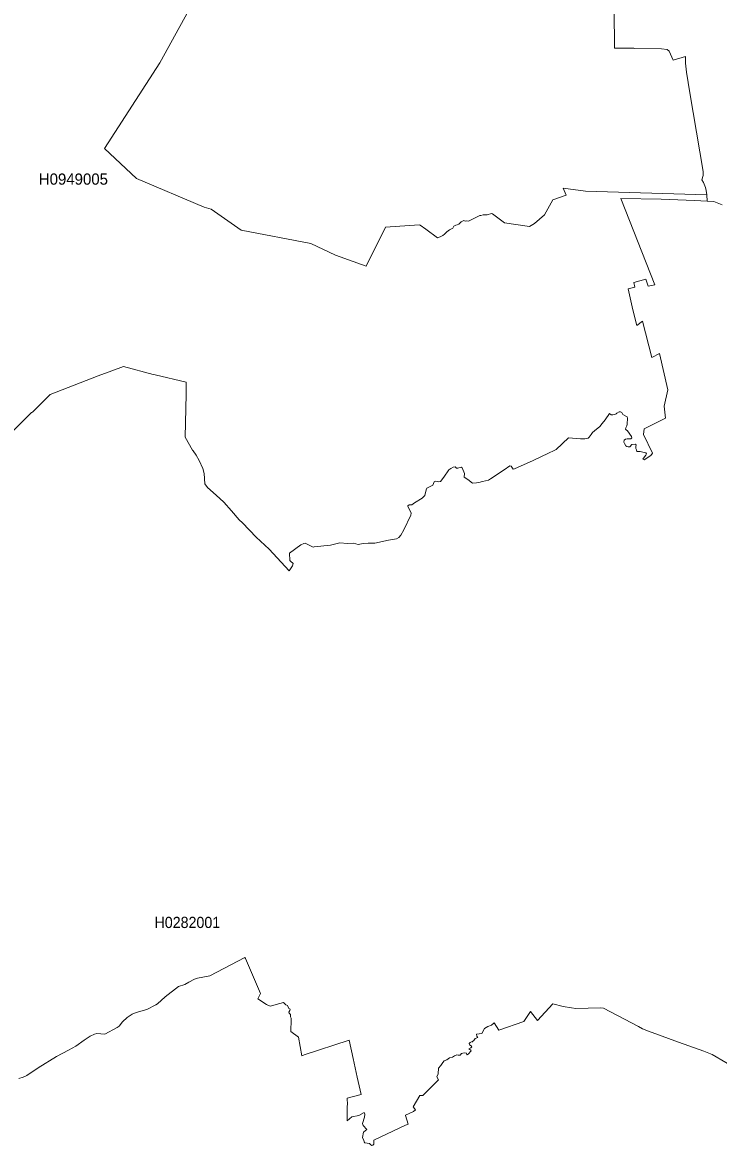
# Model space of a CAD drawing. Extents: x 369010 to 739155, y 6377141 to 6616555.
# Drawn here: x 655631 to 661845, y 6455179 to 6465202 of the extents above; entities that cross this region are included whole.
import ezdxf
from ezdxf.enums import TextEntityAlignment as Align

# ---------------------------------------------------------------- set-up
doc = ezdxf.new("R2010")
doc.units = 0
doc.header["$LTSCALE"] = 40
doc.layers.add('1', color=7, linetype='Continuous', lineweight=13)
doc.layers.add('2', color=7, linetype='Continuous')

msp = doc.modelspace()

# ---------------------------------------------------------------- linework, layer by layer
at = {"layer": '1'}
for points in [[(661089.01, 6464972.8), (660916.56, 6464973.3), (660911.59, 6465661.63)], [(660911.59, 6465661.63), (660916.56, 6464973.3), (661089.01, 6464972.8), (661098.61, 6464968.99), (661337.43, 6464965.68), (661387.25, 6464960.88), (661404.46, 6464945.66), (661438.89, 6464865.89), (661551.26, 6464897.99), (661550.6, 6464837.42), (661560.37, 6464756.98), (661590.32, 6464574.43), (661707, 6463872.7), (661707.83, 6463836.12), (661695.25, 6463797.06), (661710.48, 6463774.22), (661728.19, 6463728.38), (661734.48, 6463702.89), (661740.77, 6463664.49), (661743.58, 6463606.73), (661804.65, 6463605.24), (661877.8, 6463573.13)], [(657315.85, 6463536.89), (657253.29, 6463552.11), (656648.21, 6463808.98), (656363.87, 6464076.93), (656858.4, 6464841.23), (657215.06, 6465493.97)], [(657215.06, 6465493.97), (656858.4, 6464841.23), (656363.87, 6464076.93), (656648.21, 6463808.98), (657253.29, 6463552.11), (657315.85, 6463536.89), (657583.47, 6463348.05), (658205.77, 6463228.06), (658426.22, 6463124.78), (658698.64, 6463027.63), (658873.24, 6463375.19), (659173.47, 6463394.72), (659180.42, 6463394.06), (659231.56, 6463357.48), (659336.66, 6463278.37), (659359, 6463288.14), (659384.65, 6463302.04), (659398.39, 6463313.95), (659417.92, 6463333.32), (659442.41, 6463352.19), (659473.36, 6463364.76), (659476.01, 6463373.37), (659482.3, 6463382.64), (659499.18, 6463393.07), (659511.76, 6463395.55), (659527.15, 6463401.84), (659548.34, 6463422.36), (659572.33, 6463434.77), (659583.09, 6463429.31), (659598.81, 6463431.63), (659611.89, 6463428.81), (659713.18, 6463479.62), (659722.78, 6463479.13), (659742.64, 6463485.09), (659778.05, 6463486.24), (659818.44, 6463496.84), (659826.55, 6463494.85), (659934.46, 6463414.08), (660156.23, 6463380.16), (660201.41, 6463409.12), (660292.77, 6463485.91), (660366.26, 6463617.99), (660484.59, 6463660.19), (660458.61, 6463723.25), (660656.22, 6463695.94), (661740.77, 6463664.49), (661734.48, 6463702.89), (661728.19, 6463728.38), (661710.48, 6463774.22), (661695.25, 6463797.06), (661707.83, 6463836.12), (661707, 6463872.7), (661590.32, 6464574.43), (661560.37, 6464756.98), (661550.6, 6464837.42), (661551.26, 6464897.99), (661438.89, 6464865.89), (661404.46, 6464945.66), (661387.25, 6464960.88), (661337.43, 6464965.68), (661098.61, 6464968.99), (661089.01, 6464972.8)], [(660991.86, 6461702.11), (661029.27, 6461681.92), (661031.09, 6461670.67), (661030.26, 6461617.54), (661025.96, 6461602.81), (661016.52, 6461584.77), (661015.69, 6461573.51), (661021.32, 6461565.9), (661031.42, 6461558.12), (661067.83, 6461505.99), (661069.98, 6461494.9), (661062.86, 6461486.96), (661051.28, 6461484.47), (661030.26, 6461484.8), (661015.36, 6461483.15), (661001.96, 6461474.21), (661000.63, 6461456.83), (661005.76, 6461444.75), (661017.68, 6461424.4), (661026.95, 6461416.62), (661038.53, 6461413.31), (661052.93, 6461414.3), (661072.13, 6461435.82), (661099.94, 6461438.96), (661109.37, 6461432.84), (661106.22, 6461417.44), (661107.38, 6461398.74), (661111.36, 6461386.49), (661115.82, 6461373.42), (661146.11, 6461372.76), (661157.7, 6461370.94), (661195.76, 6461360.01), (661201.89, 6461350.91), (661195.43, 6461339.66), (661174.25, 6461312.35), (661170.44, 6461303.58), (661180.37, 6461298.94), (661239.79, 6461335.69), (661256.83, 6461359.02), (661176.23, 6461523.7), (661181.53, 6461574.18), (661371.53, 6461671.49), (661359.61, 6461777.42), (661393.04, 6461923.06), (661317.9, 6462247.61), (661250.88, 6462212.03), (661166.47, 6462536.91), (661116.49, 6462496.7), (661081.23, 6462636.71), (661039.69, 6462823.57), (661098.28, 6462839.29), (661089.67, 6462880.83), (661194.93, 6462909.96), (661216.95, 6462847.56), (661275.54, 6462861.14), (660972.83, 6463630.73), (661334.29, 6463625.27), (661631.7, 6463612.19), (661743.58, 6463606.73), (661740.77, 6463664.49), (660656.22, 6463695.94), (660458.61, 6463723.25), (660484.59, 6463660.19), (660366.26, 6463617.99), (660292.77, 6463485.91), (660201.41, 6463409.12), (660156.23, 6463380.16), (659934.46, 6463414.08), (659826.55, 6463494.85), (659818.44, 6463496.84), (659778.05, 6463486.24), (659742.64, 6463485.09), (659722.78, 6463479.13), (659713.18, 6463479.62), (659611.89, 6463428.81), (659598.81, 6463431.63), (659583.09, 6463429.31), (659572.33, 6463434.77), (659548.34, 6463422.36), (659527.15, 6463401.84), (659511.76, 6463395.55), (659499.18, 6463393.07), (659482.3, 6463382.64), (659476.01, 6463373.37), (659473.36, 6463364.76), (659442.41, 6463352.19), (659417.92, 6463333.32), (659398.39, 6463313.95), (659384.65, 6463302.04), (659359, 6463288.14), (659336.66, 6463278.37), (659231.56, 6463357.48), (659180.42, 6463394.06), (659173.47, 6463394.72), (658873.24, 6463375.19), (658698.64, 6463027.63), (658426.22, 6463124.78), (658205.77, 6463228.06), (657583.47, 6463348.05), (657315.85, 6463536.89)], [(661877.8, 6463573.13), (661804.65, 6463605.24), (661743.58, 6463606.73), (661631.7, 6463612.19), (661334.29, 6463625.27), (660972.83, 6463630.73), (661275.54, 6462861.14), (661216.95, 6462847.56), (661194.93, 6462909.96), (661089.67, 6462880.83), (661098.28, 6462839.29), (661039.69, 6462823.57), (661081.23, 6462636.71), (661116.49, 6462496.7), (661166.47, 6462536.91), (661250.88, 6462212.03), (661317.9, 6462247.61), (661393.04, 6461923.06), (661359.61, 6461777.42), (661371.53, 6461671.49), (661181.53, 6461574.18), (661176.23, 6461523.7)], [(655536.52, 6461544.72), (655710.3, 6461720.98), (655719.4, 6461723.96), (655820.19, 6461823.59), (655876.96, 6461881.52), (656307.27, 6462048.18), (656428.92, 6462092.04), (656531.86, 6462131.26), (656797.99, 6462058.61), (656816.86, 6462057.94), (657091.93, 6461991.91), (657090.93, 6461885.65), (657084.48, 6461500.86), (657149.02, 6461385.01), (657154.82, 6461380.04), (657181.63, 6461339.49), (657209.27, 6461292.32), (657241.54, 6461220.83), (657251.47, 6461177.46)], [(659072.68, 6460889.16), (659070.53, 6460881.38), (659091.71, 6460843.48), (659101.97, 6460823.12), (659098.83, 6460803.59), (659034.61, 6460673.01), (659009.12, 6460626.17), (658990.92, 6460606.64), (658969.9, 6460592.9), (658899.23, 6460580.16), (658775.93, 6460556.16), (658716.18, 6460554.67), (658672.32, 6460551.53), (658626.81, 6460543.09), (658586.76, 6460553.51), (658533.3, 6460551.69), (658464.78, 6460556.99), (658380.87, 6460536.96), (658235.06, 6460521.9), (658225.3, 6460520.41), (658154.96, 6460553.35), (658143.54, 6460553.02), (658114.57, 6460538.95), (658015.11, 6460465.96), (658017.92, 6460399.59), (658022.22, 6460395.13), (658048.7, 6460374.11), (658040.43, 6460352.09), (658024.87, 6460326.11), (658011.13, 6460309.23), (657834.04, 6460499.72), (657718.36, 6460607.96), (657593.9, 6460737.22), (657565.76, 6460761.72), (657497.41, 6460843.48), (657428.23, 6460921.1), (657358.55, 6460984.15), (657281.92, 6461052.84), (657260.08, 6461084.62), (657251.47, 6461177.46), (657241.54, 6461220.83), (657209.27, 6461292.32), (657181.63, 6461339.49), (657154.82, 6461380.04), (657149.02, 6461385.01), (657084.48, 6461500.86), (657090.93, 6461885.65), (657091.93, 6461991.91), (656816.86, 6462057.94), (656797.99, 6462058.61), (656531.86, 6462131.26), (656428.92, 6462092.04), (656307.27, 6462048.18), (655876.96, 6461881.52), (655820.19, 6461823.59), (655719.4, 6461723.96), (655710.3, 6461720.98), (655536.52, 6461544.72)], [(657251.47, 6461177.46), (657260.08, 6461084.62), (657281.92, 6461052.84), (657358.55, 6460984.15), (657428.23, 6460921.1), (657497.41, 6460843.48), (657565.76, 6460761.72), (657593.9, 6460737.22), (657718.36, 6460607.96), (657834.04, 6460499.72), (658011.13, 6460309.23), (658024.87, 6460326.11), (658040.43, 6460352.09), (658048.7, 6460374.11), (658022.22, 6460395.13), (658017.92, 6460399.59), (658015.11, 6460465.96), (658114.57, 6460538.95), (658143.54, 6460553.02), (658154.96, 6460553.35), (658225.3, 6460520.41), (658235.06, 6460521.9), (658380.87, 6460536.96), (658464.78, 6460556.99), (658533.3, 6460551.69), (658586.76, 6460553.51), (658626.81, 6460543.09), (658672.32, 6460551.53), (658716.18, 6460554.67), (658775.93, 6460556.16), (658899.23, 6460580.16), (658969.9, 6460592.9), (658990.92, 6460606.64), (659009.12, 6460626.17), (659034.61, 6460673.01), (659098.83, 6460803.59), (659101.97, 6460823.12), (659091.71, 6460843.48), (659070.53, 6460881.38), (659072.68, 6460889.16), (659081.95, 6460896.11), (659107.76, 6460897.93), (659131.1, 6460913.65), (659198.46, 6460957.51), (659223.62, 6460979.02), (659233.88, 6461029.67), (659241.99, 6461044.73), (659294.95, 6461072.04), (659305.71, 6461102.99), (659318.28, 6461108.12), (659348.9, 6461101.99), (659361.65, 6461105.8), (659392.43, 6461144.36), (659437.61, 6461208.08), (659454.49, 6461220.49), (659475.51, 6461232.91), (659492.73, 6461236.88), (659504.97, 6461224.14), (659518.21, 6461223.47), (659548.83, 6461234.07), (659556.45, 6461227.28), (659578.13, 6461176.64), (659575.31, 6461142.71), (659608.25, 6461122.02), (659649.62, 6461089.91), (659685.54, 6461093.39), (659705.56, 6461096.7), (659738.66, 6461105.14), (659791.96, 6461117.39), (659809.83, 6461128.31), (659930.15, 6461209.07), (659982.95, 6461245.65), (659994.87, 6461243.17), (660012.41, 6461215.2), (660022.34, 6461217.85), (660190.82, 6461292.65), (660327.36, 6461357.7), (660376.35, 6461382.85), (660396.21, 6461391.29), (660507.1, 6461494.07), (660613.19, 6461485.8), (660652.08, 6461485.8), (660680.38, 6461490.76), (660691.14, 6461499.53), (660708.19, 6461524.03), (660720.27, 6461542.4), (660737.48, 6461558.29), (660786.31, 6461597.18), (660807.49, 6461621.68), (660831.82, 6461656.1), (660870.55, 6461712.7), (660886.1, 6461701.12), (660901.17, 6461699.96), (660918.05, 6461702.94), (660930.29, 6461707.9), (660938.24, 6461713.86), (660958.43, 6461725.94), (660969.68, 6461727.43), (660981.77, 6461719.82), (660991.86, 6461702.11)], [(661176.23, 6461523.7), (661256.83, 6461359.02), (661239.79, 6461335.69), (661180.37, 6461298.94), (661170.44, 6461303.58), (661174.25, 6461312.35), (661195.43, 6461339.66), (661201.89, 6461350.91), (661195.76, 6461360.01), (661157.7, 6461370.94), (661146.11, 6461372.76), (661115.82, 6461373.42), (661111.36, 6461386.49), (661107.38, 6461398.74), (661106.22, 6461417.44), (661109.37, 6461432.84), (661099.94, 6461438.96), (661072.13, 6461435.82), (661052.93, 6461414.3), (661038.53, 6461413.31), (661026.95, 6461416.62), (661017.68, 6461424.4), (661005.76, 6461444.75), (661000.63, 6461456.83), (661001.96, 6461474.21), (661015.36, 6461483.15), (661030.26, 6461484.8), (661051.28, 6461484.47), (661062.86, 6461486.96), (661069.98, 6461494.9), (661067.83, 6461505.99), (661031.42, 6461558.12), (661021.32, 6461565.9), (661015.69, 6461573.51), (661016.52, 6461584.77), (661025.96, 6461602.81), (661030.26, 6461617.54), (661031.09, 6461670.67), (661029.27, 6461681.92), (660991.86, 6461702.11), (660981.77, 6461719.82), (660969.68, 6461727.43), (660958.43, 6461725.94), (660938.24, 6461713.86), (660930.29, 6461707.9), (660918.05, 6461702.94), (660901.17, 6461699.96), (660886.1, 6461701.12), (660870.55, 6461712.7), (660831.82, 6461656.1), (660807.49, 6461621.68), (660786.31, 6461597.18), (660737.48, 6461558.29), (660720.27, 6461542.4), (660708.19, 6461524.03), (660691.14, 6461499.53), (660680.38, 6461490.76), (660652.08, 6461485.8), (660613.19, 6461485.8), (660507.1, 6461494.07), (660396.21, 6461391.29), (660376.35, 6461382.85), (660327.36, 6461357.7), (660190.82, 6461292.65), (660022.34, 6461217.85), (660012.41, 6461215.2), (659994.87, 6461243.17), (659982.95, 6461245.65), (659930.15, 6461209.07), (659809.83, 6461128.31), (659791.96, 6461117.39), (659738.66, 6461105.14), (659705.56, 6461096.7), (659685.54, 6461093.39), (659649.62, 6461089.91), (659608.25, 6461122.02), (659575.31, 6461142.71), (659578.13, 6461176.64), (659556.45, 6461227.28), (659548.83, 6461234.07), (659518.21, 6461223.47), (659504.97, 6461224.14), (659492.73, 6461236.88), (659475.51, 6461232.91), (659454.49, 6461220.49), (659437.61, 6461208.08), (659392.43, 6461144.36), (659361.65, 6461105.8), (659348.9, 6461101.99), (659318.28, 6461108.12), (659305.71, 6461102.99), (659294.95, 6461072.04), (659241.99, 6461044.73), (659233.88, 6461029.67), (659223.62, 6460979.02), (659198.46, 6460957.51), (659131.1, 6460913.65), (659107.76, 6460897.93), (659081.95, 6460896.11), (659072.68, 6460889.16)], [(655599.24, 6455775.91), (655637.48, 6455790.14), (655668.26, 6455804.71), (655770.54, 6455872.89), (655934.72, 6455974.02), (656042.96, 6456031.28), (656106.85, 6456065.38), (656182.98, 6456120.32), (656235.77, 6456156.07), (656272.51, 6456173.45), (656295.19, 6456177.92), (656366.36, 6456173.12), (656477.24, 6456230.88), (656494.46, 6456243.95), (656522.76, 6456282.52), (656564.3, 6456322.07), (656608.98, 6456352.19), (656644.57, 6456365.43), (656741.39, 6456393.07), (656820.33, 6456434.28), (656836.39, 6456443.06), (656906.06, 6456504.95), (657024.56, 6456598.3), (657080.67, 6456616.84), (657116.92, 6456636.36), (657167.73, 6456663.18), (657194.7, 6456672.61), (657302.78, 6456693.3), (657614.75, 6456856.98), (657621.54, 6456847.38), (657755.27, 6456535.41), (657733.25, 6456489.07), (657809.72, 6456437.93), (657840.67, 6456423.36), (657961.65, 6456454.97), (657982.5, 6456434.62), (657998.06, 6456429.48), (658008.16, 6456402.01), (658019.91, 6456396.22), (658018.58, 6456385.13), (658009.31, 6456369.24), (658011.63, 6456359.31), (658022.22, 6456349.22), (658022.22, 6456327.04), (658029.01, 6456315.12), (658028.35, 6456304.2), (658026.36, 6456195.13), (658095.54, 6456144.98), (658124.34, 6455978.49), (658146.68, 6455988.58), (658546.87, 6456118.17), (658582.79, 6455954.65), (658619.03, 6455790.14), (658653.29, 6455634.4), (658529.16, 6455601.63), (658532.14, 6455541.56), (658529.49, 6455533.28), (658529.33, 6455397.73), (658571.03, 6455433.65), (658635.08, 6455447.55), (658682.42, 6455473.53), (658685.89, 6455459.13), (658684.9, 6455430.34), (658667.69, 6455374.23), (658673.81, 6455358.51), (658706.09, 6455322.92), (658675.3, 6455296.78), (658665.04, 6455251.59), (658677.62, 6455222.79)], [(659786, 6456240.98), (659755.05, 6456224.59), (659732.87, 6456178.25), (659684.71, 6456172.62), (659686.37, 6456154.91), (659695.3, 6456143), (659672.96, 6456134.72), (659661.04, 6456116.68), (659649.62, 6456107.58), (659647.31, 6456099.8), (659644.49, 6456105.92), (659627.61, 6456096.82), (659618.51, 6456087.88), (659621.49, 6456076.96), (659637.71, 6456069.18), (659641.85, 6456058.92), (659632.74, 6456050.31), (659616.36, 6456042.54), (659634.89, 6456030.62), (659635.56, 6456022.68), (659609.41, 6455992.89), (659600.63, 6455987.26), (659597.82, 6455991.73), (659594.35, 6456004.14), (659573.33, 6456006.95), (659549.99, 6455999.17), (659537.25, 6455985.77), (659520.2, 6455983.95), (659507.79, 6455987.59), (659487.76, 6455977.99), (659468.56, 6455966.4), (659442.91, 6455960.78), (659418.91, 6455944.39), (659395.58, 6455934.79), (659383.16, 6455918.74), (659365.12, 6455891.6), (659346.26, 6455868.43), (659341.95, 6455818.11), (659331.19, 6455791.96), (659346.42, 6455763.83), (659206.4, 6455624.97), (659177.28, 6455624.47), (659119.68, 6455523.35), (659140.86, 6455497.04), (659122.82, 6455483.79), (659050.33, 6455449.04), (659051, 6455446.56), (659074, 6455368.11), (659050.17, 6455360.66), (658766.99, 6455225.61), (658767.98, 6455190.69), (658759.87, 6455180.59), (658751.27, 6455178.61), (658739.68, 6455185.89), (658727.6, 6455197.8), (658688.21, 6455203.1), (658680.6, 6455210.88), (658677.62, 6455222.79), (658665.04, 6455251.59), (658675.3, 6455296.78), (658706.09, 6455322.92), (658673.81, 6455358.51), (658667.69, 6455374.23), (658684.9, 6455430.34), (658685.89, 6455459.13), (658682.42, 6455473.53), (658635.08, 6455447.55), (658571.03, 6455433.65), (658529.33, 6455397.73), (658529.49, 6455533.28), (658532.14, 6455541.56), (658529.16, 6455601.63), (658653.29, 6455634.4), (658619.03, 6455790.14), (658582.79, 6455954.65), (658546.87, 6456118.17), (658146.68, 6455988.58), (658124.34, 6455978.49), (658095.54, 6456144.98), (658026.36, 6456195.13), (658028.35, 6456304.2), (658029.01, 6456315.12), (658022.22, 6456327.04), (658022.22, 6456349.22), (658011.63, 6456359.31), (658009.31, 6456369.24), (658018.58, 6456385.13), (658019.91, 6456396.22), (658008.16, 6456402.01), (657998.06, 6456429.48), (657982.5, 6456434.62), (657961.65, 6456454.97), (657840.67, 6456423.36), (657809.72, 6456437.93), (657733.25, 6456489.07), (657755.27, 6456535.41), (657621.54, 6456847.38), (657614.75, 6456856.98), (657302.78, 6456693.3), (657194.7, 6456672.61)], [(657194.7, 6456672.61), (657167.73, 6456663.18), (657116.92, 6456636.36), (657080.67, 6456616.84), (657024.56, 6456598.3), (656906.06, 6456504.95), (656836.39, 6456443.06), (656820.33, 6456434.28), (656741.39, 6456393.07), (656644.57, 6456365.43), (656608.98, 6456352.19), (656564.3, 6456322.07), (656522.76, 6456282.52), (656494.46, 6456243.95), (656477.24, 6456230.88), (656366.36, 6456173.12), (656295.19, 6456177.92), (656272.51, 6456173.45), (656235.77, 6456156.07), (656182.98, 6456120.32), (656106.85, 6456065.38), (656042.96, 6456031.28), (655934.72, 6455974.02), (655770.54, 6455872.89), (655668.26, 6455804.71), (655637.48, 6455790.14), (655599.24, 6455775.91)], [(658677.62, 6455222.79), (658680.6, 6455210.88), (658688.21, 6455203.1), (658727.6, 6455197.8), (658739.68, 6455185.89), (658751.27, 6455178.61), (658759.87, 6455180.59), (658767.98, 6455190.69), (658766.99, 6455225.61), (659050.17, 6455360.66), (659074, 6455368.11), (659051, 6455446.56), (659050.33, 6455449.04), (659122.82, 6455483.79), (659140.86, 6455497.04), (659119.68, 6455523.35), (659177.28, 6455624.47), (659206.4, 6455624.97), (659346.42, 6455763.83), (659331.19, 6455791.96), (659341.95, 6455818.11), (659346.26, 6455868.43), (659365.12, 6455891.6), (659383.16, 6455918.74), (659395.58, 6455934.79), (659418.91, 6455944.39), (659442.91, 6455960.78), (659468.56, 6455966.4), (659487.76, 6455977.99), (659507.79, 6455987.59), (659520.2, 6455983.95), (659537.25, 6455985.77), (659549.99, 6455999.17), (659573.33, 6456006.95), (659594.35, 6456004.14), (659597.82, 6455991.73), (659600.63, 6455987.26), (659609.41, 6455992.89), (659635.56, 6456022.68), (659634.89, 6456030.62), (659616.36, 6456042.54), (659632.74, 6456050.31), (659641.85, 6456058.92), (659637.71, 6456069.18), (659621.49, 6456076.96), (659618.51, 6456087.88), (659627.61, 6456096.82), (659644.49, 6456105.92), (659647.31, 6456099.8), (659649.62, 6456107.58), (659661.04, 6456116.68), (659672.96, 6456134.72), (659695.3, 6456143), (659686.37, 6456154.91), (659684.71, 6456172.62), (659732.87, 6456178.25), (659755.05, 6456224.59), (659786, 6456240.98), (659817.78, 6456251.73), (659842.6, 6456273.25), (659883.98, 6456209.36), (660105.42, 6456286.49), (660167.82, 6456374.87), (660229.88, 6456295.76), (660365.93, 6456442.89), (660456.79, 6456418.56), (660532.26, 6456406.31), (660571.98, 6456402.51), (660792.26, 6456407.47), (660818.58, 6456403.33), (661129.23, 6456240.48), (661167.79, 6456221.28), (661219.43, 6456198.11), (661488.04, 6456100.13), (661714.95, 6456019.86), (661789.26, 6455989.74), (662031.06, 6455848.4)], [(662031.06, 6455848.4), (661789.26, 6455989.74), (661714.95, 6456019.86), (661488.04, 6456100.13), (661219.43, 6456198.11), (661167.79, 6456221.28), (661129.23, 6456240.48), (660818.58, 6456403.33), (660792.26, 6456407.47), (660571.98, 6456402.51), (660532.26, 6456406.31), (660456.79, 6456418.56), (660365.93, 6456442.89), (660229.88, 6456295.76), (660167.82, 6456374.87), (660105.42, 6456286.49), (659883.98, 6456209.36), (659842.6, 6456273.25), (659817.78, 6456251.73), (659786, 6456240.98)]]:
    msp.add_lwpolyline(points, dxfattribs=at)

# ---------------------------------------------------------------- texts
at = {"layer": '2'}
msp.add_text('H0949005', height=100, dxfattribs=at).set_placement((656085.35, 6463754.11), align=Align.CENTER)
at = {"layer": '2', "width": 0.95}
msp.add_text('H0282001', height=100, dxfattribs=at).set_placement((657102.81, 6457119.94), align=Align.CENTER)

doc.saveas('drawing.dxf')
